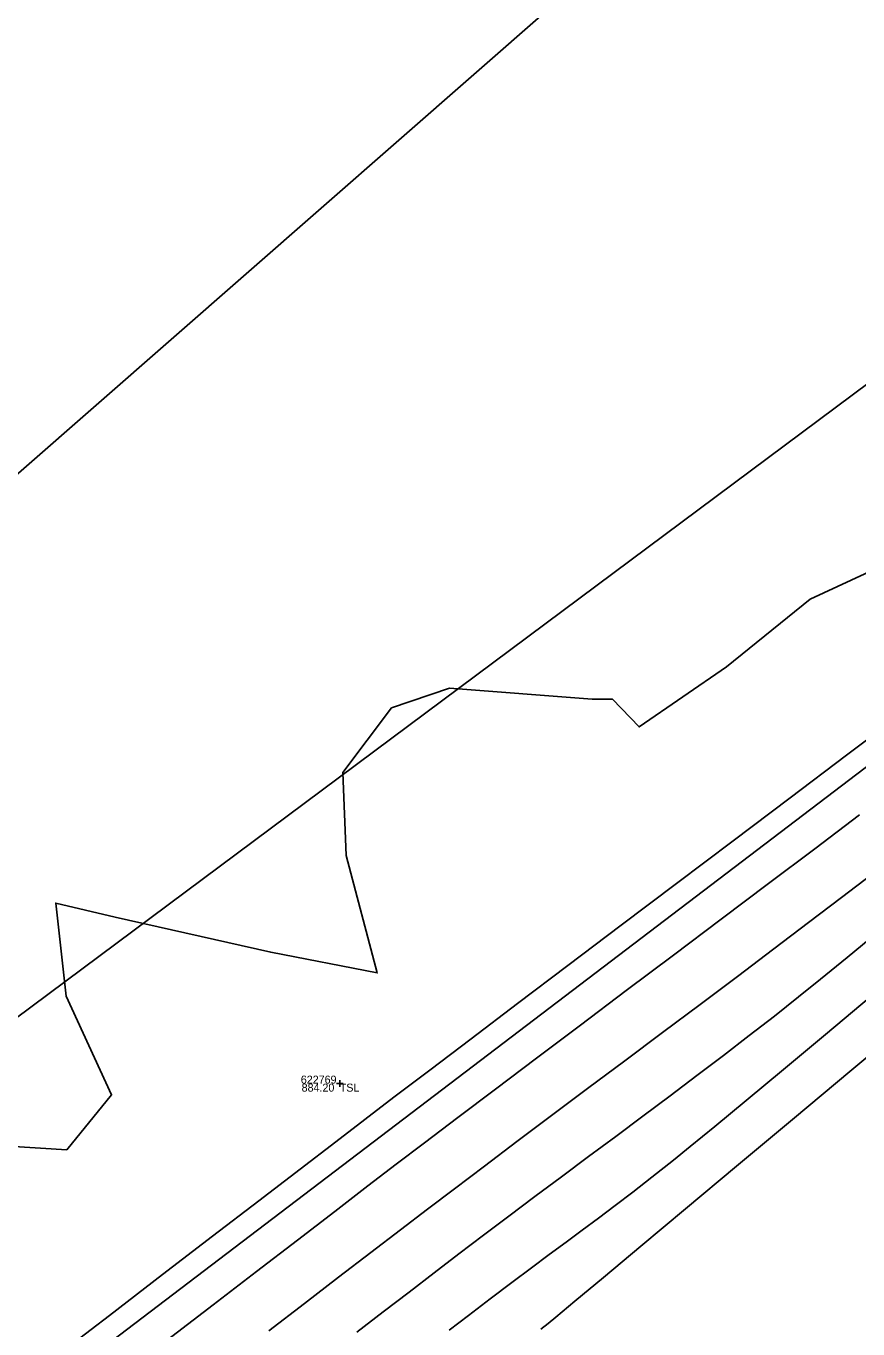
# Model space of a CAD drawing. Extents: x 1957117 to 1971063, y 701601 to 715861.
# Drawn here: x 1967416.4 to 1967452.7, y 710035.7 to 710092.7 of the extents above; entities that cross this region are included whole.
import ezdxf

# ---------------------------------------------------------------- set-up
doc = ezdxf.new("R2010")
doc.units = 0
for name, color, linetype in [('DT_X_Contour_Major', 7, 'Continuous'), ('DT_X_Contour_Minor', 7, 'Continuous'), ('DT_X_TIN_Hull', 7, 'Continuous'), ('PV_P_Drive', 7, 'Continuous'), ('PV_P_Shoulder', 7, 'Continuous'), ('RS_Raster1', 7, 'Continuous'), ('RW_X_Esmt_RR', 7, 'Continuous'), ('SC_Scratch1', 7, 'Continuous'), ('SC_Shading5', 7, 'Continuous'), ('VG_X_Tree_Line_Rt', 7, 'Continuous')]:
    doc.layers.add(name, color=color, linetype=linetype)

msp = doc.modelspace()

# ---------------------------------------------------------------- linework, layer by layer
at = {"layer": 'DT_X_Contour_Major'}
for points in [[(1967417.604, 710034.442), (1967420.012, 710036.293), (1967422.329, 710038.075), (1967424.516, 710039.755), (1967426.534, 710041.304), (1967428.343, 710042.691), (1967429.903, 710043.886), (1967431.175, 710044.857), (1967432.449, 710045.827), (1967434.014, 710047.014), (1967435.83, 710048.39), (1967437.858, 710049.924), (1967440.058, 710051.587), (1967442.389, 710053.349), (1967444.813, 710055.179), (1967447.288, 710057.048), (1967449.776, 710058.926), (1967452.237, 710060.784), (1967454.63, 710062.59)], [(1967417.604, 710034.442), (1967420.012, 710036.293), (1967422.329, 710038.075), (1967424.516, 710039.755), (1967426.534, 710041.304), (1967428.343, 710042.691), (1967429.903, 710043.886), (1967431.175, 710044.857), (1967432.449, 710045.827), (1967434.014, 710047.014), (1967435.83, 710048.39), (1967437.858, 710049.924), (1967440.058, 710051.587), (1967442.389, 710053.349), (1967444.813, 710055.179), (1967447.288, 710057.048), (1967449.776, 710058.926), (1967452.237, 710060.784), (1967454.63, 710062.59)], [(1967455.184, 710049.293), (1967452.476, 710047.029), (1967449.874, 710044.854), (1967447.432, 710042.813), (1967445.206, 710040.953), (1967443.248, 710039.318), (1967441.614, 710037.954), (1967440.358, 710036.906), (1967439.534, 710036.219), (1967439.196, 710035.94), (1967438.871, 710035.686)], [(1967455.184, 710049.293), (1967452.476, 710047.029), (1967449.874, 710044.854), (1967447.432, 710042.813), (1967445.206, 710040.953), (1967443.248, 710039.318), (1967441.614, 710037.954), (1967440.358, 710036.906), (1967439.534, 710036.219), (1967439.196, 710035.94), (1967438.871, 710035.686)]]:
    msp.add_lwpolyline(points, dxfattribs=at)
at = {"layer": 'DT_X_Contour_Minor'}
for points in [[(1967422.553, 710035.225), (1967424.54, 710036.754), (1967426.441, 710038.216), (1967428.224, 710039.587), (1967429.857, 710040.84), (1967431.308, 710041.952), (1967432.545, 710042.897), (1967433.785, 710043.839), (1967435.244, 710044.943), (1967436.888, 710046.185), (1967438.687, 710047.54), (1967440.606, 710048.984), (1967442.612, 710050.494), (1967444.674, 710052.044), (1967446.758, 710053.612), (1967448.831, 710055.172), (1967450.861, 710056.701), (1967452.814, 710058.174)], [(1967422.553, 710035.225), (1967424.54, 710036.754), (1967426.441, 710038.216), (1967428.224, 710039.587), (1967429.857, 710040.84), (1967431.308, 710041.952), (1967432.545, 710042.897), (1967433.785, 710043.839), (1967435.244, 710044.943), (1967436.888, 710046.185), (1967438.687, 710047.54), (1967440.606, 710048.984), (1967442.612, 710050.494), (1967444.674, 710052.044), (1967446.758, 710053.612), (1967448.831, 710055.172), (1967450.861, 710056.701), (1967452.814, 710058.174)], [(1967426.979, 710035.609), (1967428.537, 710036.809), (1967430.03, 710037.958), (1967431.437, 710039.039), (1967432.739, 710040.038), (1967433.915, 710040.936), (1967435.095, 710041.832), (1967436.407, 710042.822), (1967437.829, 710043.891), (1967439.34, 710045.025), (1967440.919, 710046.207), (1967442.543, 710047.422), (1967444.191, 710048.656), (1967445.841, 710049.893), (1967447.471, 710051.118), (1967449.06, 710052.315), (1967450.585, 710053.47), (1967452.026, 710054.566), (1967453.36, 710055.59)], [(1967426.979, 710035.609), (1967428.537, 710036.809), (1967430.03, 710037.958), (1967431.437, 710039.039), (1967432.739, 710040.038), (1967433.915, 710040.936), (1967435.095, 710041.832), (1967436.407, 710042.822), (1967437.829, 710043.891), (1967439.34, 710045.025), (1967440.919, 710046.207), (1967442.543, 710047.422), (1967444.191, 710048.656), (1967445.841, 710049.893), (1967447.471, 710051.118), (1967449.06, 710052.315), (1967450.585, 710053.47), (1967452.026, 710054.566), (1967453.36, 710055.59)], [(1967430.828, 710035.554), (1967431.978, 710036.439), (1967433.108, 710037.308), (1967434.212, 710038.155), (1967435.285, 710038.976), (1967436.362, 710039.792), (1967437.474, 710040.63), (1967438.616, 710041.484), (1967439.78, 710042.353), (1967440.959, 710043.232), (1967442.148, 710044.117), (1967443.339, 710045.006), (1967444.525, 710045.895), (1967445.699, 710046.781), (1967446.855, 710047.659), (1967447.987, 710048.527), (1967449.086, 710049.381), (1967450.147, 710050.217), (1967451.105, 710050.988), (1967452.272, 710051.941), (1967453.616, 710053.049)], [(1967430.828, 710035.554), (1967431.978, 710036.439), (1967433.108, 710037.308), (1967434.212, 710038.155), (1967435.285, 710038.976), (1967436.362, 710039.792), (1967437.474, 710040.63), (1967438.616, 710041.484), (1967439.78, 710042.353), (1967440.959, 710043.232), (1967442.148, 710044.117), (1967443.339, 710045.006), (1967444.525, 710045.895), (1967445.699, 710046.781), (1967446.855, 710047.659), (1967447.987, 710048.527), (1967449.086, 710049.381), (1967450.147, 710050.217), (1967451.105, 710050.988), (1967452.272, 710051.941), (1967453.616, 710053.049)], [(1967434.86, 710035.64), (1967435.707, 710036.29), (1967436.656, 710037.015), (1967437.607, 710037.736), (1967438.462, 710038.377), (1967439.244, 710038.958), (1967439.976, 710039.499), (1967440.684, 710040.021), (1967441.389, 710040.546), (1967442.117, 710041.093), (1967442.89, 710041.684), (1967443.734, 710042.339), (1967444.672, 710043.078), (1967445.407, 710043.673), (1967446.482, 710044.556), (1967447.853, 710045.691), (1967449.479, 710047.043), (1967451.317, 710048.575), (1967453.324, 710050.251)], [(1967434.86, 710035.64), (1967435.707, 710036.29), (1967436.656, 710037.015), (1967437.607, 710037.736), (1967438.462, 710038.377), (1967439.244, 710038.958), (1967439.976, 710039.499), (1967440.684, 710040.021), (1967441.389, 710040.546), (1967442.117, 710041.093), (1967442.89, 710041.684), (1967443.734, 710042.339), (1967444.672, 710043.078), (1967445.407, 710043.673), (1967446.482, 710044.556), (1967447.853, 710045.691), (1967449.479, 710047.043), (1967451.317, 710048.575), (1967453.324, 710050.251)]]:
    msp.add_lwpolyline(points, dxfattribs=at)
at = {"layer": 'DT_X_TIN_Hull'}
msp.add_lwpolyline([(1967688.906, 710284.998), (1967647.617, 710253.044), (1967607.919, 710223.099), (1967570.228, 710194.293), (1967527.893, 710161.827), (1967491.876, 710134.206), (1967449.066, 710102.054), (1967412.857, 710070.357), (1967370.75, 710042.333), (1967334.387, 710011.02), (1967312.624, 709980.756), (1967272.639, 709951.676), (1967223.723, 709930.372), (1967144.933, 709873.844), (1967071.604, 709830.09)], dxfattribs=at)
at = {"layer": 'PV_P_Drive'}
for p, q in [((1967430.079, 710046.572), (1967430.079, 710046.28)), ((1967429.933, 710046.426), (1967430.225, 710046.426)), ((1967430.079, 710046.426), (1967430.079, 710046.426))]:
    msp.add_line(p, q, dxfattribs=at)
at = {"layer": 'RW_X_Esmt_RR'}
msp.add_line((1967242.069, 709899.693), (1968426.396, 710800.927), dxfattribs=at)
msp.add_lwpolyline([(1968171.056, 710611.87), (1967279.514, 709947.668)], dxfattribs=at)
at = {"layer": 'SC_Shading5'}
for points in [[(1963589.678, 706586.994), (1963626.625, 706689.548), (1963651.76, 706746.832), (1963668.09, 706778.596), (1963682.768, 706805.402), (1963734.424, 706911.594), (1963826.849, 707116.717), (1963877.258, 707215.645), (1963964.981, 707354.472), (1964070.526, 707509.355), (1964132.574, 707601.994), (1964163.9, 707642.169), (1964191.2, 707685.167), (1964278.98, 707807.131), (1964326.11, 707874.364), (1964396.427, 707968.962), (1964508.519, 708133.679), (1964655.588, 708336.552), (1964745.319, 708429.172), (1964840.327, 708522.317), (1964988.178, 708660.245), (1965089.796, 708739.041), (1965251.743, 708835.216), (1965415.807, 708922.048), (1965866.2, 709149.38), (1966173.543, 709294.131), (1966283.627, 709338.196), (1966534.003, 709419.214), (1966689.084, 709471.266), (1967008.468, 709641.817), (1967166.677, 709750.124), (1967422.113, 709931.083), (1967818.707, 710198.831), (1968187.021, 710459.852), (1968360.589, 710592.493), (1968496.543, 710707.847), (1968606.427, 710809.378), (1968733.391, 710937.091), (1968807.28, 711025.4), (1968843.008, 711077.094), (1968863.233, 711106.099), (1968909.747, 711171.311), (1968974.133, 711279.559), (1969130.932, 711546.915), (1969247.433, 711744.686), (1969402.714, 712016.424), (1969505.287, 712191.789), (1969666.311, 712460.805), (1969771.586, 712639.896), (1969880.058, 712820.917), (1969964.994, 712955.706), (1969990.005, 713000.084), (1970030.065, 713068.479)], [(1963609.915, 706579.703), (1963646.615, 706681.572), (1963671.193, 706737.585), (1963687.092, 706768.511), (1963701.884, 706795.526), (1963753.906, 706902.469), (1963846.249, 707107.41), (1963895.973, 707204.994), (1963982.966, 707342.667), (1964088.35, 707497.312), (1964150.015, 707589.379), (1964181.502, 707629.761), (1964209.024, 707673.109), (1964296.517, 707794.674), (1964343.552, 707861.772), (1964413.958, 707956.489), (1964526.123, 708121.313), (1964672.104, 708322.686), (1964760.576, 708414.006), (1964855.195, 708506.77), (1965002.134, 708643.847), (1965101.925, 708721.226), (1965262.272, 708816.451), (1965425.685, 708902.939), (1965875.63, 709130.044), (1966182.13, 709274.398), (1966290.944, 709317.954), (1966540.737, 709398.785), (1966697.632, 709451.445), (1967019.644, 709623.399), (1967178.971, 709732.471), (1967434.35, 709913.39), (1967830.945, 710181.14), (1968199.774, 710442.525), (1968374.086, 710575.735), (1968510.806, 710691.739), (1968621.36, 710793.889), (1968749.296, 710922.58), (1968824.413, 711012.355), (1968860.678, 711064.827), (1968880.812, 711093.701), (1968927.778, 711159.547), (1968992.655, 711268.62), (1969149.476, 711536.015), (1969266.039, 711733.891), (1969421.336, 712005.657), (1969523.8, 712180.835), (1969684.812, 712449.831), (1969790.084, 712628.917), (1969898.385, 712809.653), (1969983.474, 712944.685), (1970008.657, 712989.367), (1970048.626, 713057.607)]]:
    msp.add_spline(points, degree=3, dxfattribs=at)
at = {"layer": 'VG_X_Tree_Line_Rt'}
msp.add_lwpolyline([(1967455.842, 710070.019), (1967450.647, 710067.608), (1967446.998, 710064.648), (1967443.171, 710062.022), (1967442.005, 710063.236), (1967441.115, 710063.241), (1967434.886, 710063.726), (1967432.346, 710062.864), (1967430.221, 710060.031), (1967430.359, 710056.409), (1967431.719, 710051.264), (1967427.06, 710052.169), (1967420.254, 710053.71), (1967417.659, 710054.321), (1967418.111, 710050.253), (1967420.099, 710045.94), (1967418.139, 710043.526), (1967415.608, 710043.689)], dxfattribs=at)

# ---------------------------------------------------------------- texts
at = {"layer": 'PV_P_Shoulder'}
msp.add_text('884.20', height=0.35, dxfattribs=at).set_placement((1967428.412, 710046.076))
at = {"layer": 'RS_Raster1'}
msp.add_text('622769', height=0.35, dxfattribs=at).set_placement((1967428.376, 710046.426))
at = {"layer": 'SC_Scratch1'}
msp.add_text('TSL', height=0.35, dxfattribs=at).set_placement((1967430.079, 710046.076))

doc.saveas('drawing.dxf')
